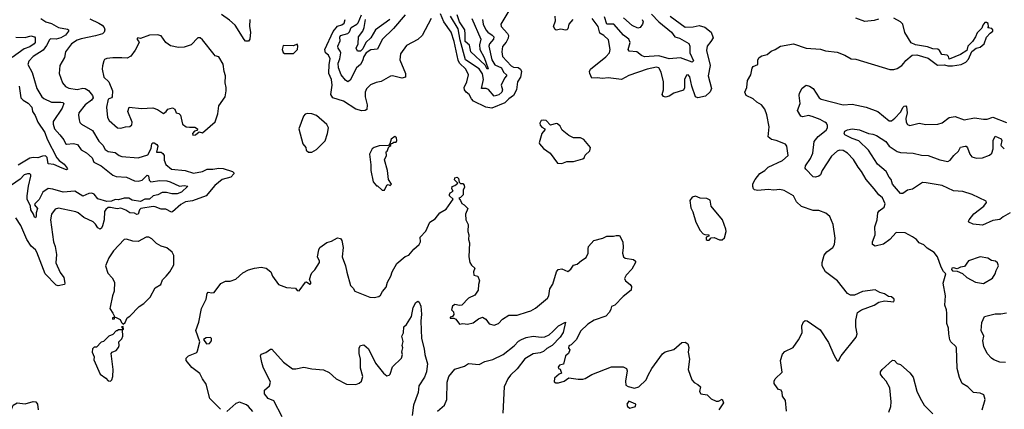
# Model space of a CAD drawing. Extents: x 1690054 to 1842981, y 782881 to 914114.
# Tile 418 of 656: x 1761438 to 1769985, y 896550 to 899934. Entities that reach past the tile are written whole.
import ezdxf

# ---------------------------------------------------------------- set-up
doc = ezdxf.new("R2010")
doc.units = 0

msp = doc.modelspace()

# ---------------------------------------------------------------- linework, layer by layer
at = {"layer": '0CON10XD'}
for points in [[(1763436, 899936), (1763433.5, 899875), (1763441.5, 899825), (1763434.1, 899765.9), (1763423, 899747), (1763398.3, 899748.3), (1763385, 899762.5), (1763307.1, 899885), (1763259.8, 899929.8), (1763188.3, 899978.3)], [(1764785, 899974.5), (1764682.7, 899857.2), (1764585, 899760.6), (1764545, 899678.6), (1764485, 899670.8), (1764445, 899645.3), (1764424.4, 899615), (1764413.2, 899575), (1764396.2, 899543.8), (1764362.5, 899515), (1764305, 899409.1), (1764285, 899394.2), (1764265, 899407.1), (1764227.6, 899455), (1764204.4, 899514.4), (1764202.4, 899555), (1764216.7, 899593.3), (1764224, 899645), (1764220.4, 899660.4), (1764202.8, 899685), (1764199.8, 899705), (1764219.3, 899750.7), (1764216.7, 899783.3), (1764222.6, 899797.4), (1764286, 899814), (1764300.8, 899829.2), (1764315.5, 899864.5), (1764365, 899893.4), (1764374.8, 899905), (1764405.5, 899974.5)], [(1765691.6, 900025), (1765613.4, 899893.4), (1765616.9, 899875), (1765673.5, 899815), (1765681.4, 899795), (1765677.7, 899772.3), (1765660.5, 899739.5), (1765629.4, 899700.6), (1765623.9, 899655), (1765629.6, 899615), (1765702.9, 899532.9), (1765725, 899521.8), (1765765, 899517.2), (1765785, 899504.6), (1765792.5, 899485), (1765785.2, 899435), (1765760, 899395), (1765751.7, 899325), (1765725.7, 899274.3), (1765685, 899247.1), (1765649.7, 899210.3), (1765535, 899164.5), (1765483.1, 899173.1), (1765377.4, 899227.4), (1765359.2, 899245), (1765338.8, 899285), (1765313.3, 899303.2), (1765298.5, 899325), (1765295.4, 899345), (1765319.1, 899395), (1765332.7, 899455), (1765309.1, 899505), (1765256.7, 899556.7), (1765243, 899583), (1765209.4, 899745), (1765183.2, 899825), (1765118.1, 899915), (1765090.3, 899985)], [(1765455.9, 899934.1), (1765460.5, 899895), (1765484.2, 899845), (1765500.4, 899825), (1765540.3, 899800.3), (1765552.9, 899785), (1765549.6, 899765), (1765515.3, 899725), (1765510.2, 899705), (1765537, 899585), (1765561.9, 899541.9), (1765620, 899515), (1765637.9, 899477.9), (1765662.5, 899455), (1765662.6, 899445), (1765645.5, 899424.5), (1765617.5, 899365), (1765628.5, 899325), (1765622.2, 899305), (1765597.8, 899282.2), (1765555, 899270.4), (1765507.8, 899327.8), (1765485.6, 899335.6), (1765445.5, 899335.5), (1765464, 899415), (1765455, 899464.6), (1765425, 899505.6), (1765307.9, 899585), (1765260.7, 899755), (1765245, 899854.6), (1765178.3, 899965)], [(1765363.4, 899945), (1765441.1, 899765), (1765428.3, 899715), (1765430.9, 899675), (1765469.3, 899605), (1765503.9, 899506.1), (1765495, 899504.7), (1765477.8, 899537.8), (1765353.1, 899655), (1765342.3, 899712.3), (1765304.4, 899745), (1765305, 899809.2), (1765300.8, 899845), (1765256.9, 899915), (1765236.6, 899975)], [(1766240.4, 899935), (1766205.2, 899895), (1766196.3, 899855), (1766188.4, 899845), (1766175, 899842.1), (1766135, 899852.2), (1766095, 899843.9), (1766085, 899847.9), (1766071, 899875), (1766088.1, 899925), (1766085.7, 899965)], [(1767085, 899964.4), (1767215, 899868.9), (1767285, 899872.2), (1767335, 899883.1), (1767385, 899868.5), (1767440, 899825), (1767457.8, 899775), (1767438.2, 899745), (1767406.4, 899703.6), (1767400, 899665), (1767431.4, 899535), (1767413.2, 899445), (1767444.2, 899335), (1767431.6, 899308.4), (1767391.5, 899268.5), (1767325, 899255.8), (1767305, 899263.3), (1767272.5, 899355), (1767256.4, 899436.4), (1767240, 899455), (1767225, 899452.5), (1767209.4, 899415), (1767208.3, 899341.7), (1767199.4, 899320.6), (1767115, 899295.6), (1767075, 899268.6), (1767045, 899261.4), (1767025, 899267.5), (1767015, 899282.5), (1767026.5, 899325), (1767025.4, 899395), (1767005, 899479.2), (1766985, 899514.3), (1766965, 899520.6), (1766885, 899504.5), (1766725, 899450), (1766663, 899413), (1766545, 899429.2), (1766497.5, 899422.5), (1766452, 899428), (1766403.3, 899425), (1766385.5, 899465.5), (1766384.4, 899485), (1766392.9, 899505), (1766525, 899611.2), (1766556.4, 899645), (1766564.4, 899675.6), (1766548.8, 899758.8), (1766507.6, 899797.6), (1766475, 899817.3), (1766457.9, 899875), (1766406.7, 899945)], [(1766921.1, 899981.1), (1766985, 899913.7), (1767095.3, 899825.3), (1767125, 899785.5), (1767165, 899772), (1767246.3, 899726.3), (1767253.6, 899705), (1767254.7, 899645), (1767287.3, 899575), (1767275, 899565.6), (1767175, 899603.2), (1767075, 899594.5), (1766985, 899618.9), (1766860.7, 899610.7), (1766835, 899622.9), (1766796.2, 899655), (1766729.1, 899659.1), (1766721.1, 899675), (1766736.6, 899736.6), (1766725.5, 899765), (1766679.1, 899799.1), (1766595, 899894.4), (1766535.2, 899895.2), (1766515, 899959.6)], [(1761620.8, 899945), (1761664.2, 899914.2), (1761715, 899901.4), (1761775, 899865.3), (1761851.5, 899851.5), (1761860, 899845), (1761860, 899835), (1761835, 899800.4), (1761795, 899775.3), (1761755, 899765.3), (1761705, 899766.2), (1761695, 899758.5), (1761671.6, 899708.4), (1761640.3, 899669.7), (1761553.5, 899615), (1761516.2, 899573.8), (1761507.3, 899545), (1761545, 899473.8), (1761586.8, 899335), (1761628.5, 899265), (1761648, 899248), (1761715, 899217.3), (1761795, 899218.8), (1761811.2, 899215), (1761820.8, 899205), (1761805.4, 899165), (1761728.8, 899048.8), (1761728.8, 899025), (1761740.7, 898985), (1761787.1, 898935), (1761820.2, 898890.2), (1761835, 898859.2), (1761845, 898851.4), (1761905, 898859.2), (1761940.7, 898850.7), (1761972.6, 898802.6), (1762017.7, 898777.7), (1762066.1, 898735), (1762082.1, 898695), (1762145.7, 898665.7), (1762245, 898582.2), (1762275, 898571.8), (1762365, 898566.9), (1762435, 898534.7), (1762465, 898530), (1762500.3, 898539.7), (1762545, 898582.9), (1762555, 898578), (1762560.8, 898540.8), (1762575.4, 898525.4), (1762655, 898536.1), (1762713.8, 898533.8), (1762745, 898526.8), (1762825, 898487.2), (1762865, 898492.2), (1762897.7, 898487.7), (1762841.4, 898435), (1762805, 898421.1), (1762757.4, 898422.6), (1762712.8, 898432.8), (1762675, 898433.5), (1762636.9, 898413.1), (1762596, 898404), (1762565, 898374), (1762525, 898375.4), (1762485, 898354.7), (1762414.9, 898364.9), (1762385, 898382.5), (1762345, 898384), (1762295, 898370.3), (1762265, 898372.5), (1762235, 898357.9), (1762195, 898356), (1762115, 898376.6), (1762085, 898418.5), (1762065, 898427.7), (1762036.7, 898425), (1761985, 898402), (1761915, 898443.8), (1761815, 898434.4), (1761725, 898462.8), (1761685, 898466.2), (1761638.2, 898435), (1761606.9, 898373.1), (1761568.1, 898335), (1761567.1, 898325), (1761593.3, 898295), (1761580, 898255), (1761581.2, 898225), (1761575, 898212.5), (1761565, 898217.5), (1761558.8, 898245), (1761533.6, 898283.6), (1761530, 898315), (1761502.8, 898375), (1761502.6, 898405), (1761513.2, 898486.8), (1761535.6, 898575), (1761535.5, 898585.5), (1761525, 898595.6), (1761505, 898596.2), (1761475, 898586), (1761441.2, 898548.8), (1761365, 898496.5)], [(1762125, 899902.9), (1762154.4, 899885), (1762171.5, 899865), (1762177.8, 899845), (1762171.4, 899825), (1762155, 899811.8), (1762095, 899793), (1761971.7, 899768.3), (1761935, 899754.6), (1761887.8, 899725), (1761836.5, 899655), (1761825.6, 899605), (1761787.1, 899535), (1761780, 899465), (1761809.2, 899385), (1761834.6, 899354.6), (1761865, 899338.8), (1761935, 899328.2), (1761985, 899338.9), (1762007.3, 899337.3), (1762035, 899317.5), (1762070, 899275), (1762074.3, 899255), (1762060, 899235), (1762004.6, 899195), (1761951.9, 899125), (1761947.1, 899105), (1761952.9, 899065), (1761960.7, 899040.7), (1761975, 899025.8), (1762070.5, 898970.5), (1762125, 898878.6), (1762160.6, 898845), (1762180.7, 898805), (1762205, 898788.4), (1762265, 898780.8), (1762301.5, 898755), (1762325, 898746.8), (1762465, 898732.5), (1762550.8, 898759.2), (1762577.8, 898815), (1762585.6, 898855), (1762594.6, 898865.4), (1762605, 898863.5), (1762628.8, 898848.8), (1762636.9, 898835), (1762623.8, 898783.8), (1762665, 898784.2), (1762681.5, 898771.5), (1762690.6, 898755), (1762692.1, 898715), (1762705.5, 898675.5), (1762756.7, 898635), (1762875, 898623.8), (1762945, 898599.4), (1763025, 898615.6), (1763065.8, 898634.2), (1763115, 898634.8), (1763165, 898644.8), (1763205, 898641.2), (1763283.8, 898615), (1763296, 898605), (1763296, 898595), (1763271.2, 898565), (1763195, 898544.5), (1763131.9, 898495), (1763056.2, 898405), (1762938.2, 898361.8), (1762878.3, 898351.7), (1762835, 898327.8), (1762765.4, 898264.6), (1762755, 898261.4), (1762705, 898286.7), (1762665, 898287.8), (1762615, 898309.3), (1762595, 898310.5), (1762488.5, 898295), (1762477.4, 898282.6), (1762465, 898244.2), (1762455, 898240.9), (1762433, 898253), (1762395, 898255.2), (1762358.5, 898278.5), (1762315.6, 898295.6), (1762285, 898292.2), (1762225, 898303.7), (1762205, 898301.4), (1762184.2, 898285.8), (1762173.6, 898266.4), (1762169.7, 898195), (1762156.7, 898143.3), (1762147.6, 898122.4), (1762135, 898114.3), (1762115, 898126.9), (1762096.6, 898156.6), (1762075, 898176.9), (1761995, 898216.9), (1761945, 898256.4), (1761925, 898266.2), (1761815, 898286.7), (1761775, 898297.1), (1761745, 898289.2), (1761712.2, 898245), (1761703.8, 898196.2), (1761732.3, 898005), (1761745.2, 897965), (1761755.7, 897895), (1761751.9, 897821.9), (1761788, 897738), (1761820.6, 897695), (1761830.8, 897645), (1761827.6, 897632.4), (1761772, 897622), (1761755, 897628.6), (1761658.9, 897725), (1761585.8, 897915.8), (1761573.3, 897935), (1761537.5, 897967.5), (1761498.8, 898025), (1761447.9, 898145), (1761405, 898212)], [(1762045, 899940.7), (1762125, 899902.9)], [(1765010, 899945), (1764930.6, 899795), (1764895, 899761.5), (1764795, 899709.2), (1764744, 899636), (1764738.5, 899585), (1764786.5, 899465), (1764787.5, 899435), (1764755, 899426.5), (1764675, 899445.6), (1764655.7, 899444.3), (1764575, 899398.1), (1764531.5, 899388.5), (1764483.4, 899366.6), (1764447.4, 899332.6), (1764437.1, 899302.9), (1764437.3, 899265), (1764455.3, 899195), (1764450.6, 899155), (1764435.4, 899144.6), (1764407.8, 899142.2), (1764355, 899157.9), (1764248, 899225), (1764154.6, 899254.6), (1764137.9, 899285), (1764149.2, 899365), (1764142.9, 899415), (1764122.3, 899465), (1764123.3, 899545), (1764131.5, 899595), (1764117.1, 899625), (1764091.1, 899645), (1764087.5, 899675), (1764159, 899831), (1764195, 899876.4), (1764235, 899889.2), (1764255, 899904.2), (1764263.8, 899935)], [(1764651.3, 899935), (1764526.6, 899845), (1764486.3, 899775), (1764443.6, 899736.4), (1764415, 899680.8), (1764395, 899660), (1764369.4, 899659.4), (1764359.1, 899685), (1764375.5, 899725), (1764378.9, 899785), (1764415, 899833.1), (1764427.1, 899865), (1764440.3, 899935)], [(1766842.3, 899935), (1766848.5, 899915), (1766845.2, 899894.8), (1766825, 899867.1), (1766805, 899861.5), (1766755, 899884.6), (1766680.4, 899950.4)], [(1768459.7, 897129.7), (1768504.1, 897024.1), (1768535, 896970), (1768545, 896970), (1768567.5, 897015), (1768700, 897175), (1768706.7, 897205), (1768696.7, 897265), (1768696.7, 897325), (1768710.7, 897389.3), (1768745, 897413.3), (1768855.8, 897454.2), (1768895, 897481.2), (1768945, 897492.5), (1769025, 897482.5), (1769030, 897495), (1769027.5, 897505), (1769005, 897527.5), (1768978.3, 897528.3), (1768945, 897552), (1768905, 897563.8), (1768865, 897588.6), (1768755, 897572.5), (1768685, 897540), (1768650.7, 897540.7), (1768625, 897556.7), (1768537, 897667), (1768433.8, 897745), (1768404, 897795), (1768404, 897825), (1768422.6, 897887.4), (1768445, 897916.2), (1768495.7, 897954.3), (1768509.5, 897980.5), (1768518, 898035), (1768500, 898155), (1768470, 898225), (1768435, 898253.8), (1768375.9, 898275.9), (1768325, 898275.8), (1768225, 898312), (1768180.9, 898350.9), (1768155, 898403.3), (1768075, 898450.8), (1768035, 898458.6), (1767985, 898452.9), (1767935, 898459.4), (1767845, 898451.1), (1767817, 898457), (1767808, 898465), (1767800.8, 898485), (1767802.1, 898507.9), (1767821.4, 898545), (1767863.4, 898596.6), (1767905, 898623.5), (1767935, 898652.2), (1768060.7, 898709.3), (1768110, 898755), (1768098, 898835), (1768085, 898853.3), (1768005.8, 898885.8), (1767962.7, 898892.7), (1767936.2, 898915), (1767942.3, 899002.3), (1767924, 899106), (1767907, 899157), (1767877.5, 899195), (1767837.7, 899217.7), (1767805, 899246.2), (1767744.2, 899274.2), (1767732.5, 899305), (1767750, 899345), (1767756.7, 899405), (1767784.1, 899455.9), (1767796.4, 899513.6), (1767805, 899526.7), (1767846.1, 899543.9), (1767846.7, 899585), (1767856.7, 899605), (1767880.5, 899619.5), (1767925, 899631.2), (1767960.3, 899659.7), (1767995, 899673.8), (1768042.5, 899705), (1768155, 899724), (1768265, 899686.2), (1768388.3, 899678.3), (1768434.1, 899664.1), (1768535, 899650.8), (1768600, 899625), (1768655, 899592.5), (1768695, 899591.2), (1768992.3, 899502.3), (1769025, 899501.2), (1769055, 899510), (1769095, 899536.2), (1769113, 899557), (1769130.3, 899579.7), (1769185, 899626.7), (1769225, 899628.8), (1769325, 899598.8), (1769405, 899540), (1769465, 899542.5), (1769495, 899533.3), (1769535, 899533.8), (1769610, 899545), (1769650, 899565), (1769675, 899590), (1769703.3, 899656.7), (1769713.6, 899666.4), (1769740, 899685), (1769775, 899693.8), (1769810, 899725), (1769829.5, 899780.5), (1769862, 899818), (1769886.2, 899833.8), (1769886.7, 899845), (1769877, 899857), (1769841.7, 899861.7), (1769847.5, 899872.5), (1769845, 899900), (1769829.3, 899909.3), (1769815, 899908.8), (1769798.8, 899885), (1769790.7, 899859.3), (1769749.5, 899820.5), (1769736.1, 899783.9), (1769710, 899745), (1769667.5, 899705), (1769660, 899665), (1769605, 899630), (1769505, 899590), (1769500, 899615), (1769490, 899625), (1769441.7, 899631.7), (1769423.3, 899665), (1769407.7, 899677.7), (1769365, 899682), (1769319.3, 899699.3), (1769215, 899716.2), (1769175, 899732.5), (1769122.7, 899822.7), (1769104.4, 899894.4), (1769085, 899914), (1769025, 899946.2)], [(1768891.7, 899938.3), (1768854.3, 899925.7), (1768775, 899919.4), (1768695, 899948.1)], [(1761403, 899783), (1761485, 899778.4), (1761535, 899792.8), (1761566, 899786), (1761572.5, 899775), (1761570.5, 899735), (1761564.4, 899725), (1761525, 899696.8), (1761475, 899680.4), (1761373.2, 899605)], [(1762941.2, 898931.2), (1762965, 898933.8), (1762995, 898960), (1763025, 898950), (1763133, 899047), (1763158.8, 899115), (1763166.2, 899185), (1763221.4, 899265), (1763230.5, 899315), (1763230.6, 899345), (1763220, 899385), (1763223.3, 899445), (1763212.3, 899482.3), (1763205, 899547.5), (1763165, 899612.5), (1763135, 899620), (1763125, 899630), (1763025, 899758.8), (1763005, 899776), (1762985, 899776.7), (1762925, 899716.2), (1762865, 899694), (1762815, 899690.8), (1762745.6, 899705.6), (1762705, 899736.2), (1762665, 899793.3), (1762635, 899802.5), (1762565, 899800), (1762485, 899770), (1762462.5, 899775), (1762454, 899765), (1762472.5, 899745), (1762473.3, 899735), (1762439.7, 899670.3), (1762401.7, 899618.3), (1762369.1, 899600.9), (1762325, 899601.9), (1762245, 899603.8), (1762195, 899596.7), (1762175, 899586.7), (1762166.7, 899575), (1762155.8, 899534.2), (1762152.5, 899505), (1762168.8, 899435), (1762211.2, 899395), (1762242.2, 899315), (1762240.8, 899265), (1762235, 899253.8), (1762206.4, 899243.6), (1762191.2, 899175), (1762200.5, 899085), (1762215, 899057.5), (1762287.5, 898995), (1762315, 898992.5), (1762355.7, 899004.3), (1762395, 899006), (1762410.3, 899019.7), (1762414.2, 899045), (1762376.2, 899135), (1762387.5, 899172.5), (1762495, 899161.9), (1762592.7, 899167.3), (1762635, 899154.3), (1762685, 899119.4), (1762709.4, 899135), (1762722.7, 899157.3), (1762765, 899169.1), (1762785.3, 899155.3), (1762795, 899123.3), (1762818.7, 899118.7), (1762834.7, 899104.7), (1762850.5, 899025), (1762884, 899004), (1762910.4, 898999.6), (1762959.3, 898999.3), (1762980, 898985), (1762978.3, 898971.7), (1762955, 898966.7), (1762936.7, 898945), (1762941.2, 898931.2)], [(1763815, 899640), (1763848.8, 899675), (1763852.5, 899705), (1763845, 899720), (1763813, 899707), (1763725, 899710), (1763716.7, 899675), (1763725, 899650), (1763735, 899640), (1763815, 899640)], [(1769794.2, 896545.8), (1769818.8, 896635), (1769807.5, 896675), (1769775, 896690), (1769716.4, 896696.4), (1769669.2, 896745), (1769619.2, 896775), (1769596.5, 896825), (1769577.1, 896905), (1769568.6, 897085), (1769565, 897096.2), (1769522, 897135), (1769513.2, 897153.2), (1769502.5, 897205), (1769500.8, 897255), (1769485.8, 897295), (1769485.6, 897384.4), (1769483.6, 897415), (1769468, 897455), (1769475.6, 897535.6), (1769454.2, 897645.8), (1769476.4, 897726.4), (1769457, 897747), (1769435.7, 897785.7), (1769405.8, 897875), (1769375, 897912), (1769315, 897950), (1769285, 897977.5), (1769247, 897997), (1769223.7, 898023.7), (1769188.9, 898048.9), (1769125, 898082.5), (1769045, 898086.7), (1768990, 898025), (1768935, 897983.6), (1768865, 897966.2), (1768841.9, 897981.9), (1768841.9, 898005), (1768864.2, 898065), (1768860, 898135), (1768880.7, 898195), (1768885.7, 898255), (1768898, 898275), (1768941.9, 898305), (1768950.9, 898335), (1768927.4, 898387.4), (1768895, 898413.8), (1768853.9, 898463.9), (1768785.4, 898545), (1768746.2, 898615), (1768715, 898652.1), (1768675, 898720.8), (1768622.5, 898775), (1768585, 898798.8), (1768555, 898799.6), (1768535, 898791.5), (1768485, 898748.8), (1768404.7, 898625), (1768389.1, 898585), (1768375.8, 898574.2), (1768345, 898566.6), (1768325, 898570), (1768262, 898635), (1768256, 898645), (1768259.2, 898665), (1768302, 898728), (1768322.2, 898775), (1768333.3, 898875), (1768369.9, 898920.1), (1768437.1, 898972.9), (1768449.4, 898995), (1768450, 899015), (1768440, 899035), (1768425.8, 899045), (1768385, 899068.1), (1768317, 899093), (1768285, 899100.6), (1768235, 899090.5), (1768217.5, 899095), (1768190.4, 899145), (1768212.5, 899205), (1768203.6, 899275), (1768206.7, 899295), (1768230.7, 899339.3), (1768265, 899365.7), (1768295, 899357.5), (1768325, 899335.7), (1768378.1, 899255), (1768395, 899242.9), (1768585, 899193.5), (1768665, 899199.4), (1768785, 899174.4), (1768886.2, 899135), (1768985, 899054.4), (1769005, 899055.7), (1769035, 899078.1), (1769085, 899131.4), (1769105.6, 899175), (1769115, 899183.5), (1769128.8, 899185), (1769135.9, 899175.9), (1769141.4, 899125), (1769131.3, 899075), (1769133.1, 899043.1), (1769145, 899023.8), (1769165, 899016), (1769245, 899033.8), (1769305, 899023.3), (1769407, 899027), (1769445, 899038), (1769505, 899084.2), (1769557.3, 899092.7), (1769636.1, 899063.9), (1769725, 899082.5), (1769805, 899068.6), (1769835, 899069.4), (1769885, 899086.9), (1770005, 899041.4)], [(1761432.8, 899355), (1761446.4, 899255), (1761467.5, 899235), (1761509.8, 899209.8), (1761542.2, 899175), (1761550, 899135), (1761571.9, 899101.9), (1761595, 899042.9), (1761657, 898955), (1761675.9, 898895), (1761759.2, 898735), (1761780.4, 898710.4), (1761825, 898677.5), (1761850, 898645), (1761852.5, 898635), (1761845, 898630), (1761806.2, 898643.8), (1761735, 898675.6), (1761685, 898681.2), (1761676.7, 898736.7), (1761660.3, 898750.3), (1761635, 898749.4), (1761594.7, 898734.7), (1761555, 898737.2), (1761525, 898731.2), (1761425, 898671.1)], [(1763975, 898782.5), (1764013.9, 898806.1), (1764088.7, 898881.3), (1764110.8, 898945), (1764118.8, 898995), (1764105, 899023.8), (1764015, 899102), (1763975, 899116.2), (1763935, 899120), (1763916.4, 899113.6), (1763900, 899095), (1763860, 898985), (1763896.7, 898855), (1763922.5, 898825), (1763925, 898800), (1763945, 898782.5), (1763975, 898782.5)], [(1766145, 898683.3), (1766187, 898703), (1766245, 898701.2), (1766326.1, 898723.9), (1766337.5, 898735), (1766345, 898757.5), (1766386.1, 898793.9), (1766392.5, 898825), (1766335, 898892.5), (1766305, 898906.7), (1766245, 898906.7), (1766205, 898926.7), (1766146.7, 898975), (1766128.8, 899008.8), (1766105, 899030), (1766095, 899032.5), (1766045, 899017.5), (1766007.9, 899057.9), (1765985, 899062), (1765965, 899057.6), (1765954.3, 899035.7), (1765956.3, 899016.3), (1765969.8, 898999.8), (1765997.5, 898985), (1765997, 898977), (1765970, 898945), (1765947.5, 898865), (1765950, 898855), (1765983.3, 898815), (1766042.5, 898775), (1766107, 898687), (1766145, 898683.3)], [(1770035.6, 898255), (1769975, 898221.9), (1769945, 898197.5), (1769885, 898190.9), (1769795, 898148), (1769715, 898156.7), (1769677.5, 898175), (1769673.8, 898185), (1769678.8, 898195), (1769721.7, 898248.3), (1769807.1, 898315), (1769829.2, 898345), (1769826.8, 898356.8), (1769705, 898416.8), (1769625, 898440.2), (1769545, 898446.2), (1769445, 898492.4), (1769306.8, 898516.8), (1769275, 898520), (1769187.9, 898462.1), (1769145, 898454.3), (1769105, 898423.1), (1769082.9, 898422.9), (1769015.7, 898505), (1769002.5, 898545), (1768984.2, 898565), (1768958.1, 898615), (1768885, 898677.5), (1768805, 898801.5), (1768721.9, 898881.9), (1768665, 898902.9), (1768600, 898935), (1768593.8, 898943.8), (1768600, 898965), (1768622.4, 898977.6), (1768665, 898984.7), (1768727.3, 898977.3), (1768805, 898945.6), (1768845, 898940.5), (1768876.6, 898926.6), (1768956, 898876), (1768984.7, 898834.7), (1769055, 898788.5), (1769085, 898780.5), (1769195, 898775.6), (1769265, 898758.2), (1769325, 898753.4), (1769425, 898716.6), (1769495, 898702.1), (1769515, 898712.7), (1769545.5, 898755), (1769587, 898793), (1769605, 898826), (1769645, 898836.2), (1769655, 898834.4), (1769665, 898821.9), (1769684.6, 898765), (1769703.8, 898743.8), (1769745, 898729.6), (1769795, 898734.5), (1769855, 898756.7), (1769876.5, 898775), (1769887.8, 898812.2), (1769889.2, 898885), (1769905, 898923.1), (1769958.3, 898898.3), (1769962.9, 898885), (1769955.3, 898845.3), (1769958.8, 898838.8), (1769985, 898810.9)], [(1764605, 898452.5), (1764625, 898496.7), (1764635, 898503.3), (1764655, 898494), (1764666, 898505), (1764640, 898545), (1764630.8, 898625), (1764603.9, 898716.1), (1764622.5, 898755), (1764620, 898785), (1764628.3, 898791.7), (1764641.7, 898828.3), (1764658.3, 898841.7), (1764661.7, 898858.3), (1764675, 898860), (1764685, 898870), (1764705, 898870), (1764712.5, 898885), (1764708.3, 898908.3), (1764695, 898920), (1764662.5, 898895), (1764650, 898855), (1764638.3, 898841.7), (1764557, 898837), (1764515, 898822.5), (1764497, 898813), (1764473.6, 898766.4), (1764486.4, 898673.6), (1764486.2, 898625), (1764506.7, 898525), (1764535, 898490), (1764545, 898490), (1764585, 898453.8), (1764605, 898452.5)], [(1763179.7, 896549.7), (1763088, 896645), (1763057, 896767), (1763025, 896813.3), (1763001.7, 896861.7), (1762933, 896913), (1762883.3, 896975), (1762883.3, 896995), (1762902.5, 897015), (1762975, 897043.8), (1762982.3, 897057.7), (1763000, 897135), (1762968, 897235), (1762992.3, 897307.7), (1763015.7, 897425), (1763057.5, 897505), (1763065.8, 897554.2), (1763075, 897566.2), (1763105, 897560.6), (1763125, 897564.5), (1763185, 897643.3), (1763225, 897664), (1763265, 897664), (1763315, 897680), (1763376, 897735), (1763425, 897761.9), (1763475, 897776.5), (1763535, 897784), (1763577.5, 897775), (1763616.7, 897745), (1763632.5, 897705), (1763685, 897633.3), (1763755, 897608.8), (1763832.5, 897602.5), (1763845, 897581.2), (1763865, 897580), (1763917.5, 897655), (1763928, 897658), (1763955, 897636.7), (1763965, 897640), (1763965.8, 897655), (1763953.3, 897675), (1763965.7, 897714.3), (1763974.3, 897735.7), (1763998.8, 897761.2), (1764038.8, 897825), (1764041.2, 897835), (1764024, 897875), (1764033.9, 897933.9), (1764044, 897955), (1764105, 897998), (1764145, 898011.2), (1764195, 898040), (1764222.3, 898032.3), (1764233.8, 898015), (1764245.8, 897955), (1764235.8, 897875), (1764265.5, 897795.5), (1764278.3, 897741.7), (1764310, 897625), (1764332.3, 897602.3), (1764346.7, 897575), (1764476.1, 897523.9), (1764515, 897521.2), (1764555, 897530), (1764568.8, 897541.2), (1764585.9, 897574.1), (1764618.3, 897611.7), (1764631.2, 897655), (1764660, 897705), (1764670, 897745), (1764712.5, 897815), (1764785, 897877.5), (1764815, 897890), (1764858.3, 897941.7), (1764905, 897980), (1764916.2, 898005), (1764913.8, 898045), (1764964, 898096), (1764996.7, 898175), (1765045, 898204), (1765086.2, 898255), (1765140.8, 898289.2), (1765200, 898375), (1765170, 898405), (1765170, 898415), (1765175, 898430), (1765200, 898445), (1765187.5, 898465), (1765192.5, 898485), (1765216.1, 898493.9), (1765240, 898515), (1765211.7, 898541.7), (1765215, 898561.2), (1765235.5, 898565.5), (1765245.8, 898555), (1765251.7, 898521.7), (1765265, 898510), (1765285, 898510), (1765297, 898497), (1765297.5, 898475), (1765287.5, 898455), (1765287, 898413), (1765265, 898390), (1765250, 898385), (1765264.2, 898364.2), (1765275, 898336.2), (1765296.2, 898325), (1765327.5, 898295), (1765306.7, 898245), (1765310.6, 898195), (1765331.2, 898155), (1765328.8, 898095), (1765337.1, 898065), (1765334.3, 898025), (1765342, 897995), (1765337.5, 897875), (1765344, 897825), (1765360.5, 897800.5), (1765390, 897775), (1765377.5, 897745), (1765380, 897715), (1765415, 897707.5), (1765430, 897665), (1765420, 897635), (1765418.8, 897585), (1765387.7, 897542.3), (1765335, 897516.2), (1765275, 897453.8), (1765255, 897450), (1765215, 897458.8), (1765195, 897446.7), (1765186.7, 897415), (1765204, 897395), (1765207.1, 897372.9), (1765195, 897356.7), (1765175, 897350), (1765175, 897340), (1765205, 897341.2), (1765225, 897334), (1765255, 897290), (1765285, 897296), (1765325, 897288.8), (1765375, 897301.2), (1765420, 897335), (1765455, 897350), (1765485, 897333.3), (1765511.7, 897291.7), (1765555, 897280), (1765595, 897296), (1765628.3, 897331.7), (1765685, 897366.2), (1765755, 897367.5), (1765845, 897396), (1765875.6, 897404.4), (1765915, 897428.8), (1766020, 897515), (1766030.8, 897535), (1766040.8, 897595), (1766064.5, 897635.5), (1766098.8, 897745), (1766113.3, 897765), (1766145, 897768.8), (1766195, 897747.5), (1766223, 897767), (1766245, 897802.5), (1766278.3, 897811.7), (1766315, 897843.3), (1766355, 897867.5), (1766373.8, 897905), (1766371.2, 897945), (1766376.1, 897963.9), (1766422.5, 898015), (1766500, 898035), (1766535, 898052.5), (1766593, 898053), (1766615, 898060), (1766645, 898060), (1766673.8, 898005), (1766676.7, 897955), (1766670.6, 897905), (1766680, 897875), (1766695, 897862.9), (1766765, 897850), (1766782.5, 897835), (1766782.5, 897825), (1766752.3, 897767.7), (1766703.3, 897715), (1766686.7, 897685), (1766696.1, 897666.1), (1766737.5, 897635), (1766747.5, 897615), (1766746.7, 897585), (1766675, 897530), (1766605, 897453.8), (1766575, 897443.3), (1766570.5, 897420.5), (1766557.9, 897392.1), (1766525, 897358), (1766425, 897324.2), (1766369.7, 897290.3), (1766305, 897227.5), (1766272.5, 897155), (1766225, 897110), (1766205, 897102.5), (1766201.2, 897081.2), (1766213.3, 897065), (1766201.2, 897035), (1766174.5, 897015), (1766158, 896942), (1766125, 896932.5), (1766111.1, 896915), (1766115, 896904), (1766128.3, 896898.3), (1766140, 896865), (1766120, 896855), (1766080.7, 896819.3), (1766078.3, 896788.3), (1766090.7, 896780.7), (1766115, 896780), (1766165, 896794.2), (1766205, 896822), (1766285, 896810.6), (1766325, 896811.2), (1766345, 896816), (1766405, 896852), (1766575, 896919.2), (1766675, 896920), (1766705.5, 896905.5), (1766711.2, 896885), (1766697.5, 896795), (1766700.7, 896760.7), (1766718.3, 896748.3), (1766775, 896733.3), (1766812.5, 896745), (1766876.7, 896805), (1766892, 896845), (1766925.9, 896904.1), (1767018.3, 897031.7), (1767042.3, 897047.7), (1767115, 897068.8), (1767185, 897130), (1767215, 897133.3), (1767238.3, 897118.3), (1767245.8, 897085.8), (1767241.2, 897045), (1767250.8, 896985), (1767241.4, 896895), (1767273.8, 896805), (1767292.7, 896782.7), (1767325, 896765.5), (1767346.9, 896745), (1767340, 896705), (1767350, 896685), (1767405, 896676.2), (1767440.9, 896640.9), (1767485, 896620.8), (1767505, 896621.2), (1767535, 896637.5), (1767546.7, 896605), (1767506.7, 896545)], [(1767421.7, 898018.3), (1767440, 898040), (1767465, 898042.5), (1767513, 898023), (1767535, 898022.5), (1767555, 898040), (1767570, 898095), (1767568, 898115), (1767540, 898195), (1767441.2, 898315), (1767431.2, 898365), (1767401.2, 898381.2), (1767345, 898384.2), (1767305, 898400), (1767276.4, 898393.6), (1767256.1, 898363.9), (1767265, 898300), (1767281.2, 898265), (1767306.1, 898176.1), (1767343.9, 898103.9), (1767370, 898075), (1767385, 898067.5), (1767420, 898065), (1767420, 898055), (1767395.9, 898044.1), (1767397.5, 898025), (1767405, 898018.6), (1767421.7, 898018.3)], [(1762335, 897290), (1762352.5, 897305), (1762370, 897345), (1762395, 897357.5), (1762475, 897442.5), (1762515, 897468), (1762570, 897525), (1762613.8, 897605), (1762662.5, 897635), (1762675.9, 897674.1), (1762710, 897705), (1762741.2, 897745), (1762776, 897805), (1762776.7, 897885), (1762760, 897915), (1762715, 897953.3), (1762665, 897968), (1762625, 897991.2), (1762585, 898030), (1762560, 898045), (1762535, 898043.8), (1762465, 898007.1), (1762420.3, 898010.3), (1762365, 898028.8), (1762345, 898023.3), (1762252, 897925), (1762211.2, 897865), (1762182.5, 897795), (1762201.7, 897731.7), (1762241.2, 897691.2), (1762260, 897655), (1762258.8, 897575), (1762244, 897535), (1762223, 897437), (1762220, 897425), (1762247.5, 897385), (1762260, 897355), (1762260, 897350), (1762242.5, 897345), (1762243.6, 897333.6), (1762260, 897335), (1762260, 897350), (1762275, 897347.5), (1762309.3, 897329.3), (1762320, 897305), (1762335, 897290)], [(1769805, 897642.5), (1769882.3, 897687.7), (1769906.7, 897725), (1769913.3, 897755), (1769936, 897795), (1769925, 897823.3), (1769907.7, 897837.7), (1769875, 897841.2), (1769841.9, 897861.9), (1769775, 897874.2), (1769675, 897840), (1769639.5, 897790.5), (1769604.3, 897785.7), (1769575, 897770), (1769545, 897779.2), (1769530, 897775), (1769526.7, 897765), (1769535, 897753.8), (1769575, 897750), (1769620.7, 897730.7), (1769660, 897695), (1769733.5, 897653.5), (1769805, 897642.5)], [(1763715, 896485.5), (1763643.2, 896623.2), (1763595, 896644.6), (1763563.5, 896685), (1763563.2, 896716.8), (1763607.3, 896752.7), (1763615.5, 896785), (1763551.5, 896915), (1763538.1, 896955), (1763529.2, 897015), (1763535, 897028.8), (1763575, 897044.3), (1763615, 897072.9), (1763625, 897072.9), (1763728.7, 896958.7), (1763805, 896900), (1763835, 896900), (1763905, 896916.9), (1763975, 896900), (1764073.9, 896893.9), (1764125, 896870), (1764185.6, 896815.6), (1764275, 896769.2), (1764355, 896766), (1764385, 896776.2), (1764405, 896793.3), (1764415.7, 896835), (1764397.4, 896907.4), (1764396.1, 896983.9), (1764384.5, 897035), (1764384, 897085), (1764397.1, 897105), (1764425, 897110.4), (1764466.4, 897075), (1764525, 896950), (1764595, 896864.2), (1764625, 896841.2), (1764643.8, 896846.2), (1764653.9, 896856.1), (1764675, 896918.8), (1764751.9, 896995), (1764760, 897025), (1764754.3, 897045), (1764758.9, 897061.1), (1764763.1, 897085), (1764758.1, 897105), (1764767.5, 897137.5), (1764754, 897184), (1764770, 897215), (1764771.9, 897265), (1764795, 897286.7), (1764838.6, 897355), (1764854.6, 897435.4), (1764875, 897477.5), (1764895, 897490), (1764905, 897480), (1764918.6, 897445), (1764926.2, 897375), (1764918.8, 897315), (1764924.6, 897165), (1764949.3, 897075), (1764955.6, 897025.6), (1764976.8, 896945), (1764976.1, 896925), (1764968.8, 896875), (1764951.6, 896828.4), (1764902.2, 896755), (1764895.5, 896695), (1764856.5, 896585), (1764843.3, 896495)], [(1768094.4, 896535), (1768086.9, 896625), (1768058.8, 896665), (1768056.2, 896695), (1768047.5, 896715), (1768025, 896723.3), (1768013.3, 896735), (1767986.7, 896775), (1767986.2, 896795), (1767996.7, 896815), (1768057, 896873), (1768043.3, 896975), (1768060.5, 897029.5), (1768079.5, 897050.5), (1768153, 897087), (1768197, 897153), (1768228.8, 897215), (1768226, 897275), (1768241.2, 897308.8), (1768255, 897320), (1768275, 897318.8), (1768385, 897241.2), (1768459.7, 897129.7)], [(1769995, 896956.2), (1769945, 896958.5), (1769895, 896978.9), (1769872.6, 896992.6), (1769835.6, 897035), (1769806.7, 897095), (1769800, 897145), (1769807.5, 897185), (1769784.5, 897234.5), (1769789.6, 897305), (1769812.5, 897355), (1769905, 897380), (1769955, 897378.8), (1770005, 897387.5)], [(1762225, 896793.3), (1762236.2, 896805), (1762246.7, 896835), (1762250, 896895), (1762232.5, 897035), (1762240, 897045), (1762275, 897061.2), (1762295, 897087.5), (1762300, 897105), (1762297.5, 897135), (1762325, 897162.5), (1762332.5, 897185), (1762330, 897240), (1762340, 897245), (1762335, 897270), (1762320, 897265), (1762330, 897255), (1762330, 897240), (1762295, 897240), (1762285, 897230), (1762275, 897230), (1762245, 897200), (1762210, 897185), (1762165, 897140), (1762145, 897132.5), (1762105, 897090), (1762085, 897090), (1762070, 897075), (1762067.5, 897045), (1762083.3, 897005), (1762080.7, 896980.7), (1762137.5, 896855), (1762185, 896820), (1762205, 896796.7), (1762225, 896793.3)], [(1765065, 896532.7), (1765124.6, 896585), (1765146.4, 896636.4), (1765147.3, 896785), (1765164, 896835), (1765215, 896897.2), (1765298.1, 896925), (1765335, 896947.1), (1765425, 896937.7), (1765474.6, 896965.4), (1765545, 896981.6), (1765635, 897025.8), (1765730.1, 897099.9), (1765768.3, 897141.7), (1765793.3, 897156.7), (1765835, 897173.2), (1765895, 897185.9), (1765965, 897176.8), (1765995, 897179.2), (1766032.9, 897197.1), (1766065, 897224.3), (1766115, 897275.6), (1766175, 897307.5), (1766155, 897218), (1766130, 897175), (1766058.8, 897105), (1766013.2, 897076.8), (1765985, 897050.8), (1765955, 897039.2), (1765895, 897030.9), (1765822.9, 896987.1), (1765757.3, 896902.7), (1765697.5, 896845), (1765676.2, 896815), (1765643.8, 896745), (1765631.2, 896515)], [(1763059.3, 897119.3), (1763085, 897120), (1763103.3, 897145), (1763103.3, 897165), (1763095, 897173.3), (1763055, 897171.2), (1763032.5, 897155), (1763059.3, 897119.3)], [(1768983.5, 896525), (1769000, 896575), (1769004.2, 896615), (1768990.6, 896735), (1768960.6, 896795), (1768929.2, 896825), (1768910.8, 896855), (1768911.4, 896875), (1768923.9, 896896.1), (1769015, 896975.8), (1769033.1, 896973.1), (1769055, 896947.5), (1769085, 896940), (1769165.8, 896865.8), (1769195, 896828.1), (1769225, 896706), (1769255, 896645.6), (1769288.1, 896585), (1769365, 896510.8)], [(1761360.6, 896535), (1761381.2, 896585), (1761415, 896605.7), (1761485, 896598.6), (1761555, 896617.5), (1761577.5, 896615), (1761592.5, 896595), (1761598, 896545)], [(1763461.1, 896531.1), (1763422.5, 896575), (1763405, 896588.6), (1763345, 896610.8), (1763315, 896601.4), (1763235, 896530)], [(1766735, 896558.8), (1766755, 896564.5), (1766784, 896575), (1766786.9, 896595), (1766725, 896619.1), (1766706.7, 896595), (1766713.1, 896575), (1766735, 896558.8)]]:
    msp.add_lwpolyline(points, dxfattribs=at)

doc.saveas('drawing.dxf')
